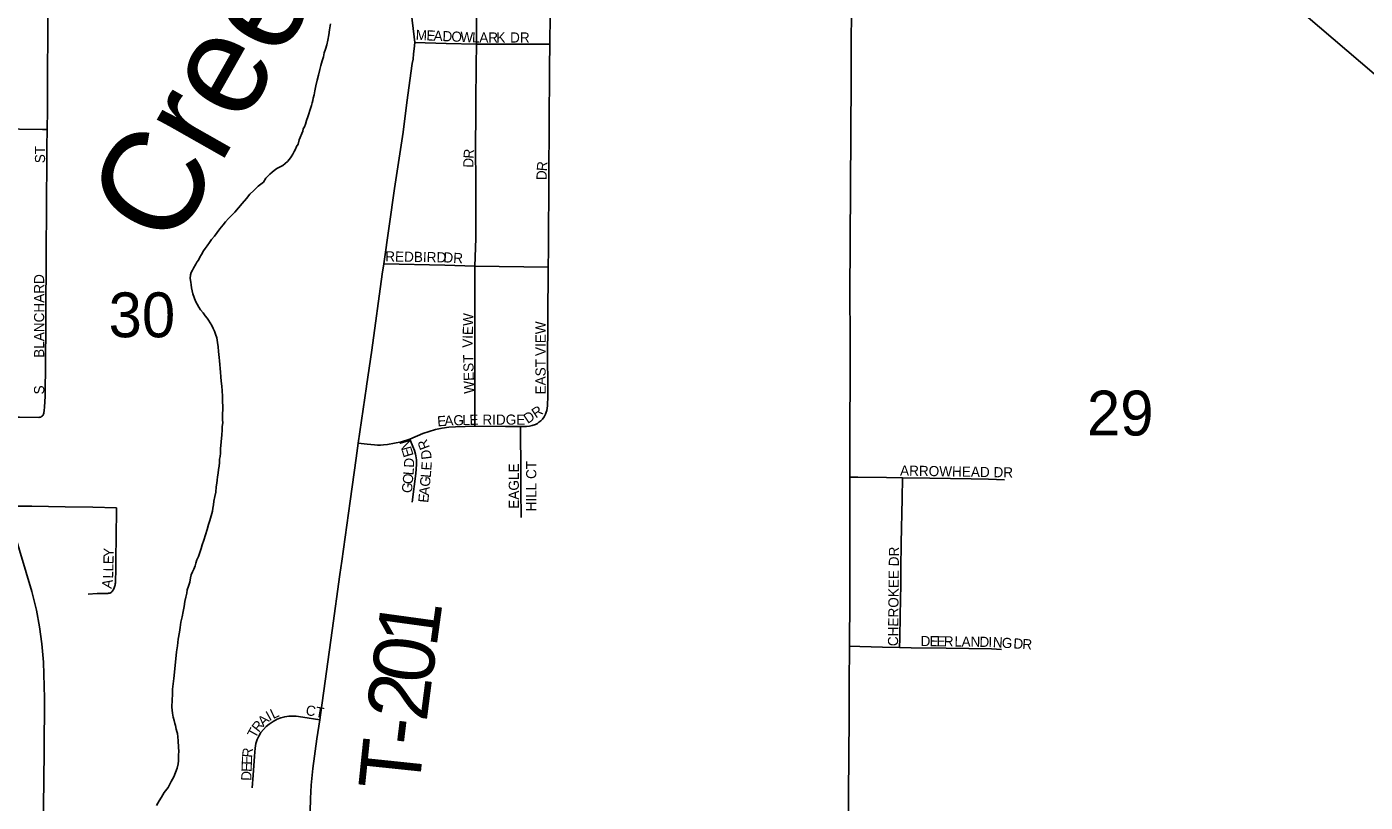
# Model space of a CAD drawing. Extents: x 0 to 68, y 0 to 52.9.
# Drawn here: x 54.894 to 58.195, y 47.729 to 49.64 of the extents above; entities that cross this region are included whole.
import ezdxf

# ---------------------------------------------------------------- set-up
doc = ezdxf.new("R2010")
doc.units = 0
for name, color, linetype in [('Default', 7, 'Continuous'), ('GM_X_Minor_River', 7, 'Continuous'), ('GM_X_Minor_River_Text', 7, 'Continuous'), ('GM_X_State_Route', 7, 'Continuous'), ('GM_X_Township_Road', 7, 'Continuous'), ('GM_X_Township_Road_Text', 7, 'Continuous'), ('GM_X_Township_Subdivision', 7, 'Continuous'), ('GM_X_Township_Subdivision_Text', 7, 'Continuous')]:
    doc.layers.add(name, color=color, linetype=linetype)

msp = doc.modelspace()

# ---------------------------------------------------------------- linework, layer by layer
at = {"layer": 'Default'}
for points in [[(54.9342, 47.5827), (54.9375, 47.8527), (54.9379, 47.985), (54.9355, 48.074), (54.9318, 48.1194), (54.9261, 48.1607), (54.9184, 48.2023), (54.907, 48.2483), (54.8623, 48.3968), (54.8391, 48.4767), (54.8183, 48.5543), (54.8055, 48.6137), (54.7975, 48.6658), (54.7928, 48.699), (54.7898, 48.745), (54.7874, 48.8606), (54.7922, 49.1789), (54.8041, 50.0822)], [(54.9449, 49.3861), (54.9456, 49.434), (54.9455, 49.4833), (54.9466, 49.6638), (54.9485, 49.8278), (54.9482, 49.8689), (54.9489, 50.0002), (54.95, 50.0657), (54.9503, 50.0801)], [(55.8063, 50.0695), (55.8053, 50.0576), (55.8056, 50.0418), (55.81, 49.9691), (55.813, 49.9297), (55.8201, 49.8694), (55.8308, 49.7735), (55.8497, 49.6152), (55.8509, 49.6009)], [(56.0035, 49.5968), (56.0044, 49.7272), (56.0029, 49.814), (56.0009, 49.8467), (55.9983, 49.8711), (55.989, 49.936), (55.9855, 49.9686), (55.9847, 49.985), (55.9841, 50.0563), (55.9846, 50.0665)], [(56.1842, 49.597), (56.1854, 49.669), (56.186, 49.8085), (56.1867, 50.064)], [(55.8509, 49.6009), (55.8495, 49.5851), (55.8484, 49.5726), (55.8468, 49.5597), (55.8451, 49.5491), (55.8314, 49.4531), (55.8223, 49.3802), (55.801, 49.2408), (55.7745, 49.0558)], [(55.8509, 49.6009), (55.9289, 49.5988), (56.0035, 49.5968)], [(55.9993, 49.0499), (56.0015, 49.118), (56.0015, 49.1754), (56.0015, 49.2574), (56.002, 49.282), (56.0013, 49.3147), (56.0013, 49.3475), (56.002, 49.4211), (56.0018, 49.4538), (56.0024, 49.544), (56.0035, 49.5968)], [(56.0035, 49.5968), (56.1842, 49.597)], [(56.1799, 49.0475), (56.1808, 49.0899), (56.1816, 49.2787), (56.1823, 49.3935), (56.1832, 49.5405), (56.1842, 49.597)], [(54.8066, 49.3883), (54.8762, 49.387), (54.9336, 49.3862), (54.9449, 49.3861)], [(54.9323, 48.6803), (54.9339, 48.682), (54.9348, 48.6836), (54.9355, 48.6852), (54.9362, 48.6875), (54.9367, 48.6894), (54.9372, 48.6933), (54.9382, 48.7031), (54.94, 48.7284), (54.9412, 48.9007), (54.9425, 49.1059), (54.9429, 49.1715), (54.9443, 49.3438), (54.9449, 49.3861)], [(55.7745, 49.0558), (55.7707, 49.0296), (55.7451, 48.8427), (55.7324, 48.7537), (55.7323, 48.753)], [(55.7745, 49.0558), (55.925, 49.0519), (55.9993, 49.0499)], [(55.9996, 48.6554), (55.9991, 48.8476), (55.9993, 48.9377), (55.9993, 49.0499)], [(55.9993, 49.0499), (56.1799, 49.0475)], [(56.1781, 48.7059), (56.1794, 48.7303), (56.1793, 48.7714), (56.1788, 48.8126), (56.1794, 48.9186), (56.1799, 49.0475)], [(54.8122, 48.681), (54.8139, 48.6798), (54.8165, 48.6787), (54.8186, 48.6782), (54.8211, 48.678), (54.8764, 48.6773), (54.9242, 48.6769), (54.9267, 48.6772), (54.9288, 48.6778), (54.9308, 48.679), (54.9323, 48.6803)], [(56.1121, 48.6544), (56.1193, 48.6546), (56.1268, 48.655), (56.1338, 48.6558), (56.141, 48.6571), (56.1485, 48.6596), (56.1535, 48.6621), (56.1574, 48.6649), (56.1621, 48.6685), (56.166, 48.673), (56.1701, 48.6785), (56.1735, 48.6851), (56.1754, 48.6899), (56.1768, 48.6943), (56.1776, 48.6996), (56.1781, 48.7059)], [(55.8389, 48.6233), (55.8709, 48.637), (55.8865, 48.6425), (55.9023, 48.6471), (55.9184, 48.6505), (55.9348, 48.6528), (55.9512, 48.6541), (55.9996, 48.6554)], [(55.9996, 48.6554), (56.0751, 48.6549), (56.1121, 48.6544)], [(56.1132, 48.4303), (56.1127, 48.4981), (56.1127, 48.539), (56.1121, 48.6544)], [(55.7118, 48.6137), (55.734, 48.6112), (55.7515, 48.6095), (55.7595, 48.6087), (55.7665, 48.6088), (55.7742, 48.6093), (55.7842, 48.6104), (55.8009, 48.6132), (55.8186, 48.617), (55.8389, 48.6233)], [(55.8445, 48.4684), (55.8534, 48.5384), (55.8557, 48.561), (55.8557, 48.5661), (55.8553, 48.5722), (55.8549, 48.5771), (55.854, 48.5823), (55.8529, 48.5867), (55.8502, 48.5953), (55.8466, 48.6056), (55.8389, 48.6233)], [(54.7853, 48.4588), (54.8081, 48.4583), (54.9068, 48.4581), (54.9889, 48.4563), (55.0572, 48.4555), (55.1155, 48.4543)], [(55.1055, 48.2488), (55.1078, 48.2521), (55.1089, 48.2547), (55.1099, 48.2573), (55.1108, 48.2595), (55.1117, 48.2619), (55.1122, 48.2638), (55.1125, 48.2651), (55.1128, 48.2672), (55.1129, 48.269), (55.1132, 48.2733), (55.1135, 48.2789), (55.1139, 48.2953), (55.1143, 48.3328), (55.1148, 48.3789), (55.1155, 48.4543)], [(55.0458, 48.2417), (55.0678, 48.2427), (55.0876, 48.2431), (55.091, 48.2431), (55.0926, 48.2433), (55.0945, 48.2434), (55.0959, 48.2435), (55.0976, 48.2437), (55.0993, 48.2443), (55.101, 48.2449), (55.1022, 48.2456), (55.1032, 48.2464), (55.1044, 48.2476), (55.1055, 48.2488)]]:
    msp.add_lwpolyline(points, dxfattribs=at)
at = {"layer": 'GM_X_Minor_River'}
for points in [[(55.6435, 49.6465), (55.6413, 49.6325), (55.639, 49.6195), (55.6367, 49.6065), (55.6345, 49.5955), (55.6312, 49.5845), (55.6281, 49.5756), (55.6259, 49.5656), (55.6226, 49.5556), (55.6194, 49.5446)], [(55.6194, 49.5446), (55.6172, 49.5347), (55.6139, 49.5207), (55.6106, 49.5077), (55.6073, 49.4937), (55.6051, 49.4817), (55.6029, 49.4717), (55.6007, 49.4638), (55.5996, 49.4578), (55.5985, 49.4518), (55.5963, 49.4458), (55.5952, 49.4408), (55.5921, 49.4329), (55.5899, 49.4249), (55.5877, 49.4179), (55.5845, 49.4089), (55.5814, 49.4), (55.5792, 49.393), (55.5761, 49.388), (55.575, 49.382), (55.5665, 49.3611), (55.5633, 49.3502), (55.5592, 49.3442), (55.557, 49.3383), (55.5539, 49.3323), (55.5507, 49.3254), (55.5466, 49.3194), (55.5425, 49.3135), (55.5373, 49.3076), (55.5312, 49.3027), (55.5261, 49.2978), (55.516, 49.293), (55.5109, 49.2901), (55.5048, 49.2852), (55.4997, 49.2812), (55.4936, 49.2764), (55.4843, 49.2665), (55.4781, 49.2566), (55.4649, 49.2468), (55.4546, 49.236), (55.4444, 49.2272), (55.4362, 49.2163), (55.4259, 49.2045), (55.4074, 49.1828), (55.3992, 49.1749), (55.392, 49.1671), (55.3848, 49.1592), (55.3787, 49.1513), (55.3704, 49.1414), (55.3642, 49.1325), (55.357, 49.1236), (55.3498, 49.1158), (55.3447, 49.1078), (55.3395, 49.0999), (55.3343, 49.093), (55.3302, 49.0871), (55.325, 49.0781), (55.3209, 49.0722), (55.3177, 49.0642), (55.3136, 49.0593), (55.3115, 49.0543), (55.3053, 49.0444), (55.3032, 49.0395), (55.3, 49.0345), (55.2979, 49.0285), (55.2977, 49.0195), (55.2986, 49.0105), (55.2994, 49.0034), (55.3003, 48.9964), (55.3021, 48.9893), (55.304, 48.9813), (55.3068, 48.9722), (55.3106, 48.9631), (55.3145, 48.956), (55.3184, 48.9489), (55.3232, 48.9418), (55.3291, 48.9346), (55.334, 48.9275), (55.3389, 48.9214), (55.3428, 48.9163), (55.3467, 48.9102), (55.3506, 48.9031), (55.3544, 48.896), (55.3573, 48.8899), (55.3602, 48.8818), (55.363, 48.8728), (55.3648, 48.8617), (55.3665, 48.8506), (55.3673, 48.8396), (55.369, 48.8245), (55.3699, 48.8165), (55.3707, 48.8074), (55.3715, 48.7974), (55.3723, 48.7883), (55.3731, 48.7773), (55.3739, 48.7662), (55.3756, 48.7541), (55.3764, 48.7421), (55.3771, 48.729), (55.3769, 48.716), (55.3776, 48.704)], [(55.3776, 48.704), (55.3775, 48.6959), (55.3773, 48.6869), (55.3771, 48.6789), (55.3769, 48.6709), (55.3778, 48.6638), (55.3766, 48.6548), (55.3764, 48.6458), (55.3752, 48.6338), (55.3725, 48.5997), (55.3723, 48.5887), (55.3711, 48.5807), (55.37, 48.5737), (55.3698, 48.5657), (55.3686, 48.5567), (55.3675, 48.5487), (55.3663, 48.5397), (55.3651, 48.5307), (55.3639, 48.5227), (55.3627, 48.5147), (55.3616, 48.5057), (55.3603, 48.4927), (55.3581, 48.4817), (55.3558, 48.4707), (55.3546, 48.4617), (55.3535, 48.4537), (55.3523, 48.4457), (55.3491, 48.4347), (55.3458, 48.4227), (55.3426, 48.4128), (55.3394, 48.4008), (55.3351, 48.3879), (55.3308, 48.3749), (55.3266, 48.363), (55.3244, 48.354), (55.3212, 48.344), (55.318, 48.334), (55.3138, 48.3261), (55.3116, 48.3181), (55.3095, 48.3111), (55.3063, 48.3032), (55.3031, 48.2962), (55.3, 48.2893), (55.2978, 48.2813), (55.2966, 48.2713), (55.2934, 48.2613), (55.2902, 48.2524), (55.289, 48.2443), (55.2868, 48.2344), (55.2846, 48.2234), (55.2824, 48.2114), (55.2801, 48.1984), (55.2778, 48.1854), (55.2745, 48.1724), (55.2723, 48.1594), (55.271, 48.1474), (55.2677, 48.1304), (55.2663, 48.1144), (55.264, 48.0994), (55.259, 48.0494), (55.2567, 48.0334), (55.2554, 48.0204), (55.2541, 48.0073), (55.2539, 47.9943), (55.2526, 47.9813), (55.2522, 47.9632), (55.2539, 47.9482), (55.2557, 47.9381), (55.2576, 47.93), (55.2595, 47.923), (55.2614, 47.9179), (55.2632, 47.9089), (55.2641, 47.9028), (55.266, 47.8978), (55.2668, 47.8897), (55.2676, 47.8797), (55.2683, 47.8646), (55.2691, 47.8536), (55.2689, 47.8456), (55.2688, 47.8395), (55.2686, 47.8305), (55.2675, 47.8235), (55.2652, 47.8125), (55.261, 47.8016), (55.2568, 47.7916), (55.2505, 47.7797), (55.2432, 47.7648), (55.2329, 47.753), (55.2267, 47.7411), (55.2205, 47.7322), (55.2142, 47.7203)]]:
    msp.add_lwpolyline(points, dxfattribs=at)
at = {"layer": 'GM_X_State_Route'}
msp.add_lwpolyline([(57.6839, 49.9805), (57.7114, 49.9553), (57.7739, 49.9022), (57.8357, 49.8485), (57.9486, 49.7534), (58.048, 49.6678), (58.3908, 49.375), (58.4906, 49.2899), (58.5404, 49.2473), (58.5999, 49.1988), (58.769, 49.0515), (58.8509, 48.9849), (58.9224, 48.9239), (58.9405, 48.9085)], dxfattribs=at)
at = {"layer": 'GM_X_Township_Road'}
for points in [[(56.9268, 49.5105), (56.9272, 49.5845), (56.9282, 49.6912), (56.9291, 49.8057), (56.9297, 50.0024), (56.9307, 50.052)], [(56.9242, 48.5301), (56.9242, 48.5509), (56.9245, 48.879), (56.9243, 48.9775), (56.9268, 49.5105)], [(55.7323, 48.753), (55.7118, 48.6137)], [(55.7118, 48.6137), (55.7065, 48.5763), (55.6921, 48.4706), (55.6709, 48.3226)], [(56.9228, 48.113), (56.924, 48.231), (56.9241, 48.3787), (56.9242, 48.5301)], [(55.6709, 48.3226), (55.666, 48.2903), (55.6475, 48.1523), (55.6195, 47.9495), (55.6169, 47.932)], [(56.9192, 47.4172), (56.9194, 47.4374), (56.92, 47.5848), (56.921, 47.7489), (56.9225, 47.9376), (56.9223, 48.0267), (56.9228, 48.1079), (56.9228, 48.113)], [(55.6169, 47.932), (55.6096, 47.8847), (55.5997, 47.8117), (55.5955, 47.771), (55.5937, 47.7383), (55.5932, 47.7055), (55.5907, 47.4384)]]:
    msp.add_lwpolyline(points, dxfattribs=at)
at = {"layer": 'GM_X_Township_Subdivision'}
for points in [[(56.9242, 48.5301), (56.9434, 48.5298), (57.0141, 48.5289), (57.0538, 48.5283)], [(57.0465, 48.1101), (57.047, 48.1319), (57.0482, 48.1894), (57.0496, 48.2649), (57.0497, 48.3044), (57.0507, 48.3668), (57.0529, 48.4769), (57.0538, 48.5283)], [(57.0538, 48.5283), (57.1209, 48.5273), (57.2228, 48.5256), (57.2656, 48.5248), (57.305, 48.5233)], [(56.9228, 48.113), (56.9486, 48.1124), (57.0043, 48.1111), (57.0465, 48.1101)], [(57.0465, 48.1101), (57.0748, 48.1095), (57.1617, 48.108), (57.2732, 48.1064), (57.2977, 48.1051)], [(55.4506, 47.7639), (55.4526, 47.795), (55.4556, 47.8426), (55.4573, 47.8623), (55.4596, 47.8736), (55.4626, 47.8829), (55.4667, 47.8919), (55.4719, 47.9003), (55.478, 47.908), (55.4849, 47.915), (55.4925, 47.9213), (55.5019, 47.928), (55.512, 47.9334), (55.5212, 47.937), (55.5307, 47.9395), (55.5405, 47.9409), (55.5504, 47.9412), (55.5586, 47.9407), (55.5748, 47.9386), (55.6169, 47.932)]]:
    msp.add_lwpolyline(points, dxfattribs=at)

# ---------------------------------------------------------------- texts
at = {"layer": 'Default'}
for s, height, rotation, p in [('M', 0.025, 357.4859, (55.8531, 49.6073)), ('E', 0.025, 357.4908, (55.8795, 49.6061)), ('A', 0.025, 357.4858, (55.8971, 49.6053)), ('D', 0.025, 357.4933, (55.919, 49.6044)), ('O', 0.025, 357.4858, (55.941, 49.6034)), ('W', 0.025, 357.4776, (55.963, 49.6025)), ('L', 0.025, 358.5883, (55.9921, 49.6012)), ('A', 0.025, 359.8912, (56.0103, 49.6007)), ('R', 0.025, 359.9941, (56.0324, 49.6007)), ('K', 0.025, 359.9929, (56.0522, 49.6007)), ('DR', 0.025, 0, (56.0861, 49.6007)), ('ST', 0.025, 90, (54.9396, 49.3034)), ('D', 0.025, 89.0819, (55.9956, 49.2923)), ('R', 0.025, 85.4299, (55.9959, 49.3139)), ('R', 0.025, 85.4784, (56.1766, 49.2831)), ('D', 0.025, 88.492, (56.176, 49.2614)), ('REDBIRD', 0.025, 359.0577, (55.7782, 49.0614)), ('DR', 0.025, 356.989, (55.9213, 49.0592)), ('BLANCHARD', 0.025, 90, (54.9374, 48.8238)), ('30', 0.1105, 0, (55.0961, 48.8745)), ('VIEW', 0.025, 88.4526, (55.9934, 48.8481)), ('VIEW', 0.025, 90, (56.1738, 48.8282)), ('WEST', 0.025, 91.5067, (55.9978, 48.7357)), ('EAST', 0.025, 90, (56.1738, 48.7336)), ('S', 0.025, 90, (54.9374, 48.7336)), ('29', 0.1105, 0, (57.5084, 48.6325)), ('E', 0.025, 4.6502, (55.9075, 48.6547)), ('A', 0.025, 2.9956, (55.9248, 48.6561)), ('G', 0.025, 1.7489, (55.9467, 48.6572)), ('L', 0.025, 1.667, (55.9687, 48.6579)), ('E', 0.025, 1.689, (55.9863, 48.6584)), ('RIDGE', 0.025, 0, (56.0179, 48.6591)), ('DR', 0.025, 33.6968, (56.1297, 48.6605)), ('N', 0.025, 105.7593, (55.8436, 48.6003)), ('R', 0.025, 110.8408, (55.8887, 48.603)), ('E', 0.025, 107.0975, (55.8487, 48.5836)), ('D', 0.025, 97.1992, (55.8931, 48.5749)), ('L', 0.025, 84.9097, (55.8477, 48.5336)), ('D', 0.025, 88.6753, (55.8494, 48.553)), ('E', 0.025, 86.5313, (55.8919, 48.5457)), ('EAGLE', 0.025, 90, (56.1078, 48.452)), ('HILL CT', 0.025, 90, (56.1508, 48.4454)), ('G', 0.025, 84.9006, (55.8438, 48.4898)), ('O', 0.025, 84.9023, (55.8458, 48.5117)), ('G', 0.025, 84.6088, (55.8882, 48.5053)), ('L', 0.025, 84.9344, (55.8903, 48.5274)), ('E', 0.025, 84.5558, (55.8844, 48.4659)), ('A', 0.025, 84.5638, (55.8861, 48.4834)), ('Y', 0.025, 88.7104, (55.1087, 48.3326)), ('E', 0.025, 88.7016, (55.1082, 48.315)), ('L', 0.025, 88.2981, (55.1073, 48.2797)), ('L', 0.025, 88.6879, (55.1078, 48.2974)), ('A', 0.025, 80.1604, (55.1032, 48.2541))]:
    msp.add_text(s, height=height, rotation=rotation, dxfattribs=at).set_placement(p)
at = {"layer": 'GM_X_Minor_River_Text'}
msp.add_text('Creek', height=0.25011, rotation=60.462, dxfattribs=at).set_placement((55.252, 49.0866))
at = {"layer": 'GM_X_Township_Road_Text'}
for s, rotation, p in [('1', 82.1694, (55.9044, 48.1074)), ('0', 82.2695, (55.8919, 48.0159)), ('2', 82.6478, (55.8801, 47.9245)), ('-', 83.0589, (55.8727, 47.8636)), ('T', 84.028, (55.8611, 47.7527))]:
    msp.add_text(s, height=0.15, rotation=rotation, dxfattribs=at).set_placement(p)
at = {"layer": 'GM_X_Township_Subdivision_Text'}
for s, rotation, p in [('ARROWHEAD DR', 358.9945, (57.0476, 48.5337)), ('CHEROKEE DR', 89.4162, (57.0428, 48.1131)), ('D', 359.2786, (57.0982, 48.1135)), ('E', 359.2623, (57.1202, 48.1132)), ('E', 359.2623, (57.1378, 48.113)), ('R', 359.2699, (57.1554, 48.1128)), ('L', 359.2659, (57.1817, 48.1124)), ('A', 359.2568, (57.1993, 48.1122)), ('N', 359.272, (57.2213, 48.1119)), ('D', 359.2568, (57.2433, 48.1116)), ('I', 358.12, (57.2652, 48.1114)), ('N', 356.6977, (57.276, 48.111)), ('G', 356.2601, (57.2979, 48.1097)), ('D', 356.2773, (57.3265, 48.1079)), ('R', 356.257, (57.3485, 48.1064)), ('L', 25.0251, (55.502, 47.9333)), ('CT', 349.9964, (55.5809, 47.944)), ('R', 52.1782, (55.4666, 47.8993)), ('A', 43.0677, (55.478, 47.9141)), ('I', 28.9909, (55.4928, 47.9282)), ('T', 60.7702, (55.4585, 47.8847)), ('R', 84.6978, (55.4501, 47.8379)), ('E', 87.7039, (55.4487, 47.8031)), ('E', 87.7039, (55.4494, 47.8207)), ('D', 87.7041, (55.4478, 47.7811))]:
    msp.add_text(s, height=0.025, rotation=rotation, dxfattribs=at).set_placement(p)

doc.saveas('drawing.dxf')
